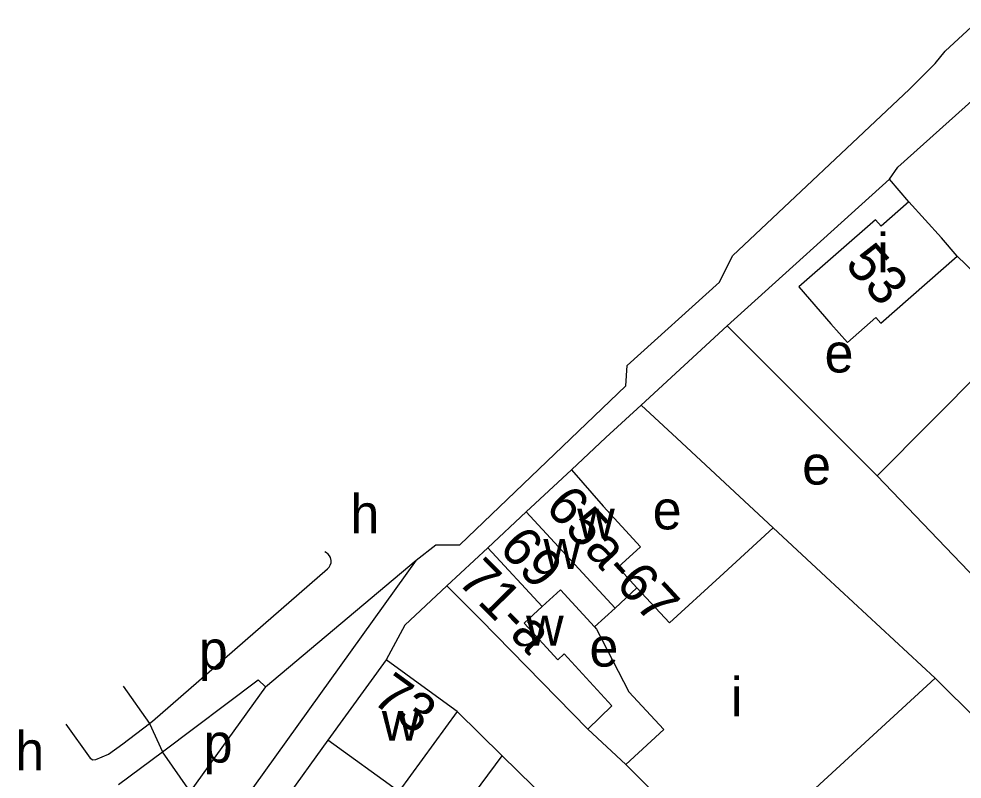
# Model space of a CAD drawing. Extents: x 159700 to 161346, y 381730 to 382922.
# Drawn here: x 160591.9 to 160688.9, y 382729.2 to 382807.4 of the extents above; entities that cross this region are included whole.
import ezdxf

# ---------------------------------------------------------------- set-up
doc = ezdxf.new("R2010")
doc.units = 0
for name, color, linetype in [('BLT_Basislijn', 7, 'Continuous'), ('BLT_Bebouwing', 7, 'Continuous'), ('BLT_Centroide', 7, 'Continuous'), ('BLT_Huisnummer', 7, 'Continuous'), ('BLT_Huisnummer_ tussenligend', 7, 'Continuous'), ('BLT_Huisnummer_reeks', 7, 'Continuous'), ('BLT_Onderverdeling_panden', 7, 'Continuous'), ('BLT_Vlakafsluiter', 7, 'Continuous')]:
    doc.layers.add(name, color=color, linetype=linetype)

msp = doc.modelspace()

# ---------------------------------------------------------------- linework, layer by layer
at = {"layer": 'BLT_Basislijn'}
for p, q in [((160683.481, 382788.584), (160681.481, 382790.904)), ((160688.446, 382783.007), (160695.651, 382775.934)), ((160664.782, 382775.806), (160655.924, 382767.662)), ((160680.208, 382760.397), (160664.782, 382775.806)), ((160652.314, 382764.338), (160655.924, 382767.662)), ((160648.778, 382761.018), (160652.314, 382764.338)), ((160632.803, 382751.709), (160606.71, 382715.362)), ((160617.286, 382738.668), (160632.803, 382751.709)), ((160686.175, 382739.553), (160690.625, 382735.152)), ((160602.649, 382738.737), (160605.36, 382734.91)), ((160617.286, 382738.668), (160609.56, 382727.906)), ((160641.647, 382731.579), (160636.992, 382736.147)), ((160654.372, 382730.683), (160650.453, 382734.321)), ((160602.179, 382728.612), (160606.712, 382731.988)), ((160609.56, 382727.906), (160606.712, 382731.988))]:
    msp.add_line(p, q, dxfattribs=at)
for points in [[(160665.333, 382783.033), (160683.521, 382800.195), (160686.168, 382802.804), (160687.189, 382804.092), (160690.805, 382807.415)], [(160681.481, 382790.904), (160682.352, 382792.14), (160690.251, 382799.264)], [(160664.782, 382775.806), (160681.481, 382790.904)], [(160632.803, 382751.709), (160634.806, 382753.284), (160637.292, 382753.284), (160654.37, 382769.65), (160654.501, 382771.745), (160663.989, 382780.321), (160665.333, 382783.033)], [(160655.924, 382767.662), (160659.587, 382764.259), (160669.503, 382755.045)], [(160605.36, 382734.91), (160605.678, 382735.154), (160623.686, 382750.826), (160623.839, 382750.98), (160623.957, 382751.181), (160624.035, 382751.42), (160624.051, 382751.689), (160623.986, 382751.971), (160623.887, 382752.162), (160623.745, 382752.329), (160623.583, 382752.455), (160623.381, 382752.553)], [(160635.943, 382749.058), (160631.61, 382745.024), (160629.709, 382741.434)], [(160606.712, 382731.988), (160616.55, 382739.405), (160617.286, 382738.668)], [(160596.766, 382734.816), (160599.252, 382731.342), (160599.539, 382731.146), (160599.849, 382731.189), (160601.136, 382731.73), (160602.625, 382732.819), (160605.36, 382734.91)], [(160635.675, 382696.904), (160642.831, 382704.149), (160642.78, 382704.755), (160635.765, 382712.109), (160630.738, 382716.843), (160641.647, 382731.579)], [(160660.023, 382713.52), (160659.183, 382714.371), (160641.647, 382731.579)]]:
    msp.add_lwpolyline(points, dxfattribs=at)
at = {"layer": 'BLT_Bebouwing'}
for p, q in [((160695.651, 382775.934), (160680.208, 382760.397)), ((160644.108, 382756.667), (160648.778, 382761.018)), ((160680.208, 382760.397), (160697.56, 382742.244)), ((160640.165, 382752.992), (160644.108, 382756.667)), ((160629.709, 382741.434), (160623.717, 382733.179)), ((160636.992, 382736.147), (160631.007, 382727.887)), ((160623.717, 382733.179), (160617.837, 382725.08))]:
    msp.add_line(p, q, dxfattribs=at)
for points in [[(160683.481, 382788.584), (160680.607, 382786.066), (160680.023, 382786.732), (160672.135, 382779.82), (160675.448, 382776.039), (160677.153, 382774.094), (160680.088, 382776.666), (160680.575, 382776.11), (160688.446, 382783.007)], [(160688.446, 382783.007), (160686.82, 382784.863), (160683.481, 382788.584)], [(160648.778, 382761.018), (160652.026, 382757.251), (160655.856, 382753.091), (160653.553, 382750.971), (160654.459, 382749.986), (160655.498, 382748.864)], [(160655.498, 382748.864), (160658.854, 382745.244), (160664.025, 382750), (160669.503, 382755.045)], [(160669.503, 382755.045), (160674.932, 382750), (160686.175, 382739.553)], [(160635.943, 382749.058), (160640.165, 382752.992)], [(160650.453, 382734.321), (160639.393, 382745.589), (160635.943, 382749.058)], [(160645.766, 382746.93), (160647.628, 382748.644), (160651.139, 382744.83)], [(160650.453, 382734.321), (160652.909, 382736.731), (160648.004, 382742.057), (160647.36, 382741.464), (160643.905, 382745.217), (160645.766, 382746.93)], [(160651.139, 382744.83), (160651.354, 382744.596), (160654.674, 382738.16), (160658.261, 382734.263), (160654.372, 382730.683)], [(160636.992, 382736.147), (160633.756, 382738.496), (160629.709, 382741.434)], [(160654.372, 382730.683), (160664.965, 382720.029), (160686.175, 382739.553)]]:
    msp.add_lwpolyline(points, dxfattribs=at)
at = {"layer": 'BLT_Onderverdeling_panden'}
for p, q in [((160653.244, 382746.775), (160644.108, 382756.667)), ((160645.766, 382746.93), (160640.165, 382752.992)), ((160653.244, 382746.775), (160655.498, 382748.864)), ((160651.139, 382744.83), (160653.244, 382746.775)), ((160631.007, 382727.887), (160623.717, 382733.179))]:
    msp.add_line(p, q, dxfattribs=at)
at = {"layer": 'BLT_Vlakafsluiter'}
msp.add_line((160605.36, 382734.91), (160606.712, 382731.988), dxfattribs=at)

# ---------------------------------------------------------------- texts
at = {"layer": 'BLT_Centroide'}
for s, p in [('i', (160680.211, 382781.344)), ('e', (160674.799, 382771.024)), ('e', (160672.493, 382759.49)), ('h', (160626.025, 382754.482)), ('e', (160657.12, 382754.876)), ('w', (160649.356, 382753.942)), ('w', (160645.883, 382750.812)), ('w', (160644.094, 382742.922)), ('p', (160610.438, 382740.469)), ('e', (160650.617, 382740.753)), ('i', (160665.156, 382735.641)), ('w', (160629.258, 382733.125)), ('h', (160591.554, 382730.091)), ('p', (160610.928, 382730.882))]:
    msp.add_text(s, height=4, dxfattribs=at).set_placement(p)
at = {"layer": 'BLT_Huisnummer'}
msp.add_text('53', height=4, rotation=311.22559, dxfattribs=at).set_placement((160676.785, 382782.1))
at = {"layer": 'BLT_Huisnummer_ tussenligend'}
msp.add_text('69', height=4, rotation=312.62758, dxfattribs=at).set_placement((160641.186, 382752.873))
at = {"layer": 'BLT_Huisnummer_reeks'}
for s, rotation, p in [('65a-67', 312.62519, (160645.936, 382757.081)), ('71-a', 314.47333, (160636.901, 382749.486)), ('73', 324.02313, (160628.107, 382737.145))]:
    msp.add_text(s, height=4, rotation=rotation, dxfattribs=at).set_placement(p)

doc.saveas('drawing.dxf')
